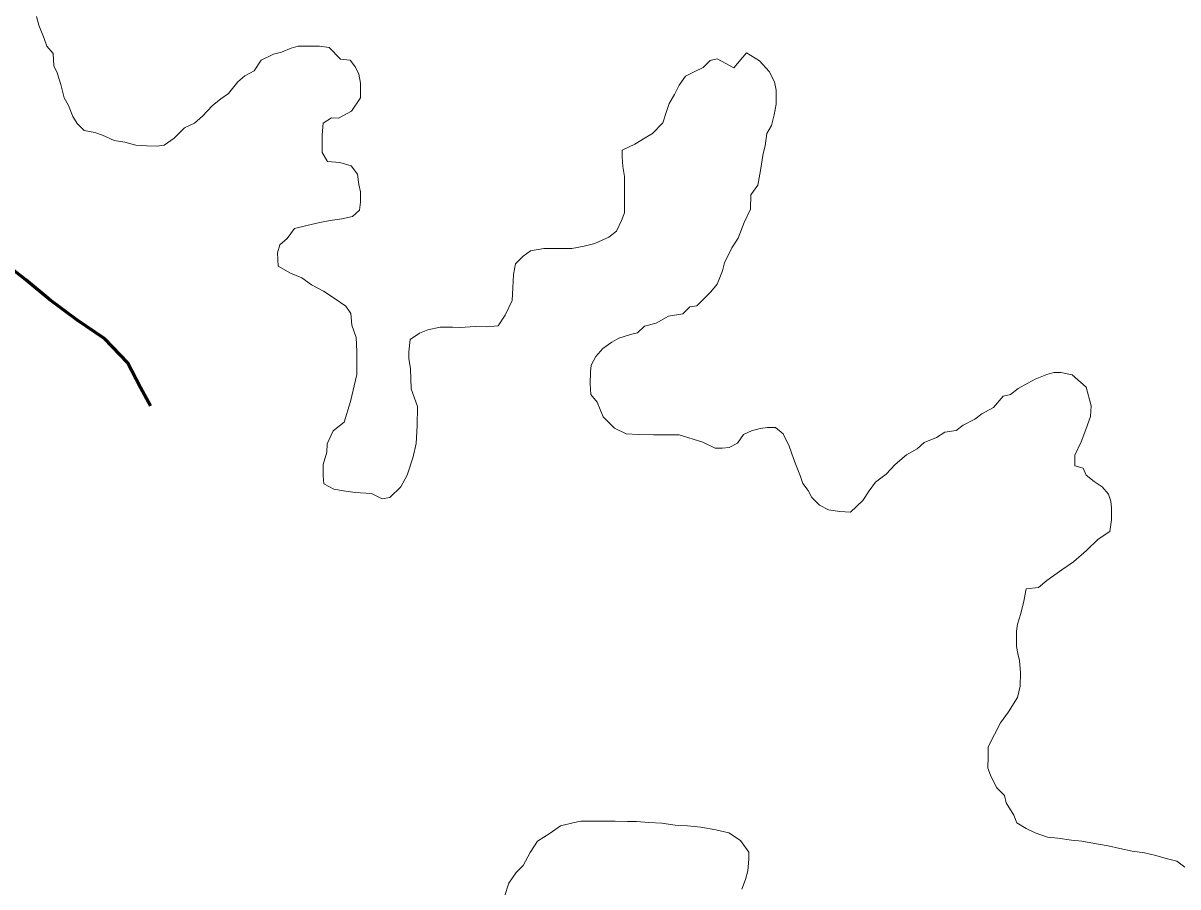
# Model space of a CAD drawing. Extents: x -1643653 to 4543381, y 1624270 to 13878484.
# Drawn here: x 804397.3 to 804724.7, y 9015156.4 to 9015401.3 of the extents above; entities that cross this region are included whole.
import ezdxf

# ---------------------------------------------------------------- set-up
doc = ezdxf.new("R2010")
doc.units = 0
doc.header["$LTSCALE"] = 200
doc.linetypes.add('LONG_DASH_SHORT_DASH', pattern=[9.9, 6, -1.2, 1.5, -1.2])
doc.layers.add('60', color=7, linetype='Continuous', lineweight=13)

msp = doc.modelspace()

# ---------------------------------------------------------------- linework, layer by layer
at = {"layer": '60', "linetype": 'LONG_DASH_SHORT_DASH', "lineweight": 60}
for points in [[(804420.5, 9015311.8), (804412.5, 9015317.2), (804404.8, 9015322.9), (804398.1, 9015328.5), (804392.3, 9015333), (804386.6, 9015336.8), (804379.9, 9015341.3), (804370.7, 9015346.4), (804360.7, 9015352.5), (804352.5, 9015359.5), (804345.3, 9015365.6), (804338.1, 9015369.6), (804331.9, 9015373.6), (804324.9, 9015377.2), (804316.2, 9015380.5), (804308.9, 9015384), (804302.2, 9015387.6), (804296, 9015391.3), (804290.5, 9015395.1), (804287.5, 9015397.1), (804277.8, 9015402.9)], [(804433.4, 9015292.8), (804430.6, 9015298), (804426.9, 9015305.1), (804420.5, 9015311.8)]]:
    msp.add_lwpolyline(points, dxfattribs=at)
at = {"layer": '60'}
for points in [[(804482.1, 9015367.6), (804482.1, 9015369.6), (804482.4, 9015372.9), (804484.7, 9015374.4), (804486.7, 9015374.3), (804490.4, 9015376.3), (804493, 9015380.1), (804493, 9015382.1), (804493, 9015384.3), (804492.5, 9015386.8), (804491.5, 9015388.8), (804490, 9015390.8), (804487.3, 9015391.1), (804484.1, 9015394.4), (804481.3, 9015394.7), (804478.3, 9015394.7), (804475.3, 9015394.7), (804473.3, 9015394.2), (804470.6, 9015393), (804468.3, 9015392.5), (804464.8, 9015390.8), (804462.8, 9015387.8), (804460.2, 9015386.3), (804458.2, 9015384.6), (804455.5, 9015381.3), (804453.4, 9015379.8), (804450.9, 9015377.8), (804448.2, 9015374.9), (804445.9, 9015372.9), (804443.1, 9015371.6), (804440.1, 9015368.7), (804437.3, 9015366.7), (804435.3, 9015366.4), (804432.3, 9015366.5), (804429.3, 9015366.7), (804426.1, 9015367.5), (804423.1, 9015368), (804419.8, 9015369.5), (804417.6, 9015370.3), (804414.6, 9015370.8), (804412.6, 9015372.8), (804411.4, 9015374.8), (804410.2, 9015377.9), (804408.9, 9015380.1), (804408, 9015383.9), (804407, 9015387.2), (804406, 9015389.2), (804405.8, 9015392.7), (804404, 9015394.7), (804403.3, 9015396.9), (804401.8, 9015400.7), (804401.1, 9015403.2)], [(804482.1, 9015367.6), (804482.1, 9015369.6), (804482.4, 9015372.9), (804484.7, 9015374.4), (804486.7, 9015374.3), (804490.4, 9015376.3), (804493, 9015380.1), (804493, 9015382.1), (804493, 9015384.3), (804492.5, 9015386.8), (804491.5, 9015388.8), (804490, 9015390.8), (804487.3, 9015391.1), (804484.1, 9015394.4), (804481.3, 9015394.7), (804478.3, 9015394.7), (804475.3, 9015394.7), (804473.3, 9015394.2), (804470.6, 9015393), (804468.3, 9015392.5), (804464.8, 9015390.8), (804462.8, 9015387.8), (804460.2, 9015386.3), (804458.2, 9015384.6), (804455.5, 9015381.3), (804453.4, 9015379.8), (804450.9, 9015377.8), (804448.2, 9015374.9), (804445.9, 9015372.9), (804443.1, 9015371.6), (804440.1, 9015368.7), (804437.3, 9015366.7), (804435.3, 9015366.4), (804432.3, 9015366.5), (804429.3, 9015366.7), (804426.1, 9015367.5), (804423.1, 9015368), (804419.8, 9015369.5), (804417.6, 9015370.3), (804414.6, 9015370.8), (804412.6, 9015372.8), (804411.4, 9015374.8), (804410.2, 9015377.9), (804408.9, 9015380.1), (804408, 9015383.9), (804407, 9015387.2), (804406, 9015389.2), (804405.8, 9015392.7), (804404, 9015394.7), (804403.3, 9015396.9), (804401.8, 9015400.7), (804401.1, 9015403.2)], [(804598.8, 9015388.6), (804594.1, 9015391.2), (804592.1, 9015390.7), (804590.1, 9015388.7), (804587.6, 9015387.5), (804585.1, 9015386.2), (804583.3, 9015383.7), (804582, 9015381), (804580.5, 9015378.5), (804579.7, 9015376.2), (804578.7, 9015373), (804575.7, 9015370), (804573.7, 9015368.8), (804570.7, 9015367), (804567.1, 9015365.3), (804567.1, 9015363.3), (804567.3, 9015360.6), (804567.8, 9015357.8), (804567.8, 9015354.8), (804567.8, 9015351.3), (804567.8, 9015347.5), (804567, 9015345.3), (804565.5, 9015342.3), (804563.4, 9015340.6), (804559.4, 9015338.8), (804556.4, 9015338.1), (804552.9, 9015337.4), (804550.7, 9015337.4), (804547.2, 9015337.4), (804544.9, 9015337.4), (804541.2, 9015336.7), (804539.1, 9015335.2), (804536.9, 9015333), (804536.3, 9015330), (804536.1, 9015326.2), (804536, 9015322.7), (804534, 9015318.5), (804532, 9015315.5), (804528.7, 9015315.2), (804525.5, 9015315.3), (804521.2, 9015315), (804519, 9015315.1), (804515.5, 9015315.1), (804512, 9015314.3), (804509.7, 9015313.4), (804507, 9015311.6), (804506.7, 9015308.1), (804506.7, 9015306.1), (804507.1, 9015303.4), (804507.3, 9015297.6), (804509.1, 9015292.6), (804509, 9015287.1), (804508.7, 9015282.1), (804507.9, 9015278.3), (804506.2, 9015273.1), (804504.4, 9015269.8), (804501.3, 9015266.8), (804499.1, 9015266.4), (804496.1, 9015267.9), (804491.4, 9015268.2), (804488.1, 9015268.7), (804485.4, 9015269.2), (804482.6, 9015270.7), (804482.4, 9015273), (804482.4, 9015276.2), (804483.4, 9015279.7), (804483.5, 9015282), (804485.2, 9015285.7), (804488.3, 9015288.2), (804490.1, 9015294), (804491.9, 9015301.7), (804491.9, 9015308.2), (804491.7, 9015312.2), (804490.5, 9015315.7), (804490.2, 9015319), (804488.8, 9015321), (804485.5, 9015323.3), (804482.5, 9015325.3), (804479.1, 9015327.1), (804476.3, 9015329.1), (804473.1, 9015330.4), (804469.6, 9015332.4), (804469.4, 9015336.2), (804470.1, 9015338.4), (804472.2, 9015340.2), (804474.2, 9015343.1), (804477.7, 9015343.9), (804481.4, 9015344.8), (804484.4, 9015345.3), (804487.7, 9015345.8), (804490.7, 9015346.5), (804492.7, 9015348.3), (804493, 9015350.5), (804493, 9015353.5), (804492.5, 9015355.5), (804492.1, 9015358.5), (804490.3, 9015360.8), (804487.1, 9015361.8), (804483.6, 9015362.1), (804482.1, 9015364.6), (804482.1, 9015367.6)], [(804598.8, 9015388.6), (804594.1, 9015391.2), (804592.1, 9015390.7), (804590.1, 9015388.7), (804587.6, 9015387.5), (804585.1, 9015386.2), (804583.3, 9015383.7), (804582, 9015381), (804580.5, 9015378.5), (804579.7, 9015376.2), (804578.7, 9015373), (804575.7, 9015370), (804573.7, 9015368.8), (804570.7, 9015367), (804567.1, 9015365.3), (804567.1, 9015363.3), (804567.3, 9015360.6), (804567.8, 9015357.8), (804567.8, 9015354.8), (804567.8, 9015351.3), (804567.8, 9015347.5), (804567, 9015345.3), (804565.5, 9015342.3), (804563.4, 9015340.6), (804559.4, 9015338.8), (804556.4, 9015338.1), (804552.9, 9015337.4), (804550.7, 9015337.4), (804547.2, 9015337.4), (804544.9, 9015337.4), (804541.2, 9015336.7), (804539.1, 9015335.2), (804536.9, 9015333), (804536.3, 9015330), (804536.1, 9015326.2), (804536, 9015322.7), (804534, 9015318.5), (804532, 9015315.5), (804528.7, 9015315.2), (804525.5, 9015315.3), (804521.2, 9015315), (804519, 9015315.1), (804515.5, 9015315.1), (804512, 9015314.3), (804509.7, 9015313.4), (804507, 9015311.6), (804506.7, 9015308.1), (804506.7, 9015306.1), (804507.1, 9015303.4), (804507.3, 9015297.6), (804509.1, 9015292.6), (804509, 9015287.1), (804508.7, 9015282.1), (804507.9, 9015278.3), (804506.2, 9015273.1), (804504.4, 9015269.8), (804501.3, 9015266.8), (804499.1, 9015266.4), (804496.1, 9015267.9), (804491.4, 9015268.2), (804488.1, 9015268.7), (804485.4, 9015269.2), (804482.6, 9015270.7), (804482.4, 9015273), (804482.4, 9015276.2), (804483.4, 9015279.7), (804483.5, 9015282), (804485.2, 9015285.7), (804488.3, 9015288.2), (804490.1, 9015294), (804491.9, 9015301.7), (804491.9, 9015308.2), (804491.7, 9015312.2), (804490.5, 9015315.7), (804490.2, 9015319), (804488.8, 9015321), (804485.5, 9015323.3), (804482.5, 9015325.3), (804479.1, 9015327.1), (804476.3, 9015329.1), (804473.1, 9015330.4), (804469.6, 9015332.4), (804469.4, 9015336.2), (804470.1, 9015338.4), (804472.2, 9015340.2), (804474.2, 9015343.1), (804477.7, 9015343.9), (804481.4, 9015344.8), (804484.4, 9015345.3), (804487.7, 9015345.8), (804490.7, 9015346.5), (804492.7, 9015348.3), (804493, 9015350.5), (804493, 9015353.5), (804492.5, 9015355.5), (804492.1, 9015358.5), (804490.3, 9015360.8), (804487.1, 9015361.8), (804483.6, 9015362.1), (804482.1, 9015364.6), (804482.1, 9015367.6)], [(804698.7, 9015298.1), (804694.7, 9015301.6), (804691.5, 9015302.2), (804689.5, 9015302.2), (804687.5, 9015301.7), (804684.2, 9015300.4), (804682.2, 9015299.2), (804679.4, 9015297.7), (804677.2, 9015296), (804675.2, 9015295.5), (804672.4, 9015292.3), (804669.1, 9015290.5), (804667.1, 9015289), (804663.8, 9015287.3), (804661.8, 9015285.8), (804658.6, 9015285.3), (804656.3, 9015283.8), (804652.8, 9015282.4), (804650.8, 9015280.6), (804647.8, 9015278.9), (804644.5, 9015276.2), (804642, 9015273.4), (804639, 9015271.2), (804637.2, 9015268.7), (804635.4, 9015266), (804631.9, 9015262.7), (804628.9, 9015262.8), (804625.6, 9015263.3), (804623.1, 9015264.6), (804620.9, 9015266.8), (804619.9, 9015268.8), (804618.4, 9015270.8), (804617.7, 9015272.8), (804616.5, 9015275.9), (804615.7, 9015277.9), (804614.5, 9015281.4), (804612.8, 9015284.9), (804610.6, 9015286.7), (804608.3, 9015286.7), (804606.3, 9015286.4), (804603.8, 9015285.7), (804601.5, 9015284.7), (804599.8, 9015282.2), (804597.5, 9015281), (804595.5, 9015280.8), (804593.5, 9015280.8), (804590, 9015282.5), (804583.3, 9015284.6), (804576, 9015284.6), (804571.8, 9015284.7), (804568.3, 9015284.9), (804565, 9015286.5), (804561.8, 9015289.7), (804560.1, 9015293.8), (804558.3, 9015296), (804558.1, 9015299), (804558.2, 9015302.3), (804558.4, 9015304.3), (804559.7, 9015306.8), (804561.7, 9015309), (804564.2, 9015310.8), (804566.2, 9015312), (804569.5, 9015313), (804571.5, 9015313.5), (804573.5, 9015315.4), (804576.8, 9015316.2), (804580.3, 9015318.2), (804584.3, 9015318.9), (804586.3, 9015320.9), (804588.3, 9015321.1), (804590.3, 9015323.1), (804592.3, 9015325.1), (804594.1, 9015327.3), (804595.6, 9015331.1), (804596.2, 9015333.3), (804598.2, 9015337.6), (804600, 9015340.3), (804601.7, 9015344.8), (804603.5, 9015348.5), (804603.6, 9015352.6), (804605.6, 9015355.3), (804606.4, 9015359.5), (804607.1, 9015364.3), (804607.7, 9015366.5), (804608.2, 9015370), (804609.5, 9015372.3), (804610.2, 9015375.3), (804610.8, 9015378.3), (804610.8, 9015382.3), (804610.3, 9015384.6), (804608.8, 9015387.6), (804606.1, 9015390.6), (804602.4, 9015392.9), (804598.8, 9015388.6)], [(804698.7, 9015298.1), (804694.7, 9015301.6), (804691.5, 9015302.2), (804689.5, 9015302.2), (804687.5, 9015301.7), (804684.2, 9015300.4), (804682.2, 9015299.2), (804679.4, 9015297.7), (804677.2, 9015296), (804675.2, 9015295.5), (804672.4, 9015292.3), (804669.1, 9015290.5), (804667.1, 9015289), (804663.8, 9015287.3), (804661.8, 9015285.8), (804658.6, 9015285.3), (804656.3, 9015283.8), (804652.8, 9015282.4), (804650.8, 9015280.6), (804647.8, 9015278.9), (804644.5, 9015276.2), (804642, 9015273.4), (804639, 9015271.2), (804637.2, 9015268.7), (804635.4, 9015266), (804631.9, 9015262.7), (804628.9, 9015262.8), (804625.6, 9015263.3), (804623.1, 9015264.6), (804620.9, 9015266.8), (804619.9, 9015268.8), (804618.4, 9015270.8), (804617.7, 9015272.8), (804616.5, 9015275.9), (804615.7, 9015277.9), (804614.5, 9015281.4), (804612.8, 9015284.9), (804610.6, 9015286.7), (804608.3, 9015286.7), (804606.3, 9015286.4), (804603.8, 9015285.7), (804601.5, 9015284.7), (804599.8, 9015282.2), (804597.5, 9015281), (804595.5, 9015280.8), (804593.5, 9015280.8), (804590, 9015282.5), (804583.3, 9015284.6), (804576, 9015284.6), (804571.8, 9015284.7), (804568.3, 9015284.9), (804565, 9015286.5), (804561.8, 9015289.7), (804560.1, 9015293.8), (804558.3, 9015296), (804558.1, 9015299), (804558.2, 9015302.3), (804558.4, 9015304.3), (804559.7, 9015306.8), (804561.7, 9015309), (804564.2, 9015310.8), (804566.2, 9015312), (804569.5, 9015313), (804571.5, 9015313.5), (804573.5, 9015315.4), (804576.8, 9015316.2), (804580.3, 9015318.2), (804584.3, 9015318.9), (804586.3, 9015320.9), (804588.3, 9015321.1), (804590.3, 9015323.1), (804592.3, 9015325.1), (804594.1, 9015327.3), (804595.6, 9015331.1), (804596.2, 9015333.3), (804598.2, 9015337.6), (804600, 9015340.3), (804601.7, 9015344.8), (804603.5, 9015348.5), (804603.6, 9015352.6), (804605.6, 9015355.3), (804606.4, 9015359.5), (804607.1, 9015364.3), (804607.7, 9015366.5), (804608.2, 9015370), (804609.5, 9015372.3), (804610.2, 9015375.3), (804610.8, 9015378.3), (804610.8, 9015382.3), (804610.3, 9015384.6), (804608.8, 9015387.6), (804606.1, 9015390.6), (804602.4, 9015392.9), (804598.8, 9015388.6)], [(804726.7, 9015162), (804724.4, 9015163.7), (804721.4, 9015164.5), (804718.4, 9015165.3), (804715.2, 9015166.1), (804711.7, 9015166.6), (804708.2, 9015167.3), (804704.9, 9015168.1), (804700, 9015168.9), (804697.5, 9015169.4), (804694.5, 9015169.7), (804690.7, 9015170.2), (804687.7, 9015170.5), (804684.2, 9015171.8), (804681.7, 9015173), (804679, 9015174.6), (804678.2, 9015176.8), (804676, 9015180.3), (804675.5, 9015182.3), (804673.3, 9015184.6), (804671.6, 9015188.1), (804670.8, 9015190.1), (804670.9, 9015193.4), (804670.9, 9015196.1), (804672.7, 9015199.6), (804674.4, 9015202.9), (804676.7, 9015206.1), (804679.2, 9015210.1), (804680, 9015213.3), (804680.1, 9015217.1), (804679.8, 9015220.6), (804679.3, 9015222.6), (804678.9, 9015224.6), (804678.9, 9015226.6), (804678.9, 9015228.9), (804679.2, 9015230.9), (804680.2, 9015233.9), (804681, 9015237.4), (804681.7, 9015240.9), (804685.2, 9015241.3), (804687.5, 9015243.3), (804691.8, 9015246.3), (804695.1, 9015248.6), (804698.8, 9015251.8), (804702.1, 9015255), (804705.4, 9015257.2), (804705.9, 9015260.5), (804705.9, 9015263.8), (804705.7, 9015265.8), (804705, 9015267.8), (804703.2, 9015269.8), (804701, 9015271.3), (804698.7, 9015273.1), (804697.8, 9015275.1), (804695.5, 9015275.8), (804695.5, 9015278.8), (804697.3, 9015282.6), (804698.6, 9015286.1), (804699.9, 9015289.8), (804700.1, 9015292.8), (804698.7, 9015298.1)], [(804726.7, 9015162), (804724.4, 9015163.7), (804721.4, 9015164.5), (804718.4, 9015165.3), (804715.2, 9015166.1), (804711.7, 9015166.6), (804708.2, 9015167.3), (804704.9, 9015168.1), (804700, 9015168.9), (804697.5, 9015169.4), (804694.5, 9015169.7), (804690.7, 9015170.2), (804687.7, 9015170.5), (804684.2, 9015171.8), (804681.7, 9015173), (804679, 9015174.6), (804678.2, 9015176.8), (804676, 9015180.3), (804675.5, 9015182.3), (804673.3, 9015184.6), (804671.6, 9015188.1), (804670.8, 9015190.1), (804670.9, 9015193.4), (804670.9, 9015196.1), (804672.7, 9015199.6), (804674.4, 9015202.9), (804676.7, 9015206.1), (804679.2, 9015210.1), (804680, 9015213.3), (804680.1, 9015217.1), (804679.8, 9015220.6), (804679.3, 9015222.6), (804678.9, 9015224.6), (804678.9, 9015226.6), (804678.9, 9015228.9), (804679.2, 9015230.9), (804680.2, 9015233.9), (804681, 9015237.4), (804681.7, 9015240.9), (804685.2, 9015241.3), (804687.5, 9015243.3), (804691.8, 9015246.3), (804695.1, 9015248.6), (804698.8, 9015251.8), (804702.1, 9015255), (804705.4, 9015257.2), (804705.9, 9015260.5), (804705.9, 9015263.8), (804705.7, 9015265.8), (804705, 9015267.8), (804703.2, 9015269.8), (804701, 9015271.3), (804698.7, 9015273.1), (804697.8, 9015275.1), (804695.5, 9015275.8), (804695.5, 9015278.8), (804697.3, 9015282.6), (804698.6, 9015286.1), (804699.9, 9015289.8), (804700.1, 9015292.8), (804698.7, 9015298.1)], [(804533.8, 9015153.7), (804535, 9015157.5), (804537.1, 9015160.5), (804539.1, 9015162.5), (804541.1, 9015166.2), (804543.1, 9015169.4), (804546.7, 9015171.7), (804549.7, 9015173.7), (804553.2, 9015174.6), (804555.4, 9015175.1), (804557.9, 9015175.1), (804561.2, 9015175.1), (804565.2, 9015175.1), (804568.7, 9015175), (804571.2, 9015175), (804574.7, 9015174.7), (804578.4, 9015174.5), (804582.2, 9015173.9), (804585.7, 9015173.7), (804589.4, 9015173.4), (804593.7, 9015172.6), (804597.4, 9015171.8), (804600.7, 9015169.6), (804603.1, 9015166.3), (804603.1, 9015164.3), (804602.8, 9015161), (804602.1, 9015158.5), (804601.1, 9015155.8)]]:
    msp.add_lwpolyline(points, dxfattribs=at)
at = {"layer": '60', "lineweight": 25}
msp.add_spline([(814781, 9009175.5), (814787.2, 9009173.4), (814796.9, 9009173.4), (814799.4, 9009172.4), (814805.1, 9009174.5), (814805.6, 9009176.5), (814811.7, 9009179.5), (814811.7, 9009179.5), (814801.5, 9009181), (814790.7, 9009181.5), (814784.1, 9009183.1), (814777.4, 9009185.1), (814778.4, 9009175.5)], degree=3, dxfattribs=at)

doc.saveas('drawing.dxf')
